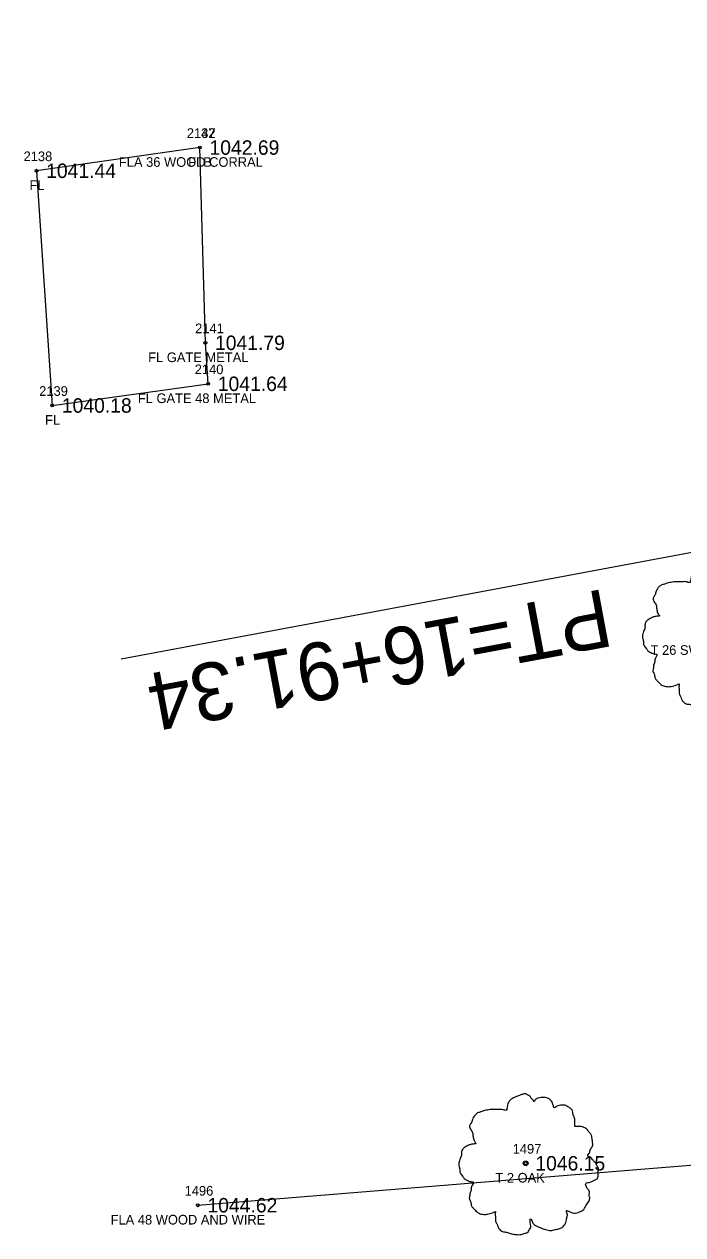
# Model space of a CAD drawing. Extents: x 1578957 to 1581675, y 1115963 to 1120391.
# Drawn here: x 1579669.6 to 1579738, y 1118013.4 to 1118139 of the extents above; entities that cross this region are included whole.
import ezdxf

# ---------------------------------------------------------------- set-up
doc = ezdxf.new("R2010")
doc.units = 0
for name, color, linetype in [('RD_EX_Fence_Other', 7, 'Continuous'), ('RD_EX_Fence_Other_txCode', 7, 'Continuous'), ('RD_EX_TX_Fence_Other_ELEV', 7, 'Continuous'), ('RD_EX_TX_VEG_ELEV', 7, 'Continuous'), ('RD_EX_VEG', 7, 'Continuous'), ('RD_EX_VEG_txCode', 7, 'Continuous'), ('RD_HC_Data', 7, 'Continuous'), ('RD_SMD_Locator', 7, 'Continuous')]:
    doc.layers.add(name, color=color, linetype=linetype)

msp = doc.modelspace()

# ---------------------------------------------------------------- linework, layer by layer
at = {"layer": 'RD_EX_Fence_Other'}
for points in [[(1579687.66, 1118016.49), (1579783.88, 1118024.3), (1579782.33, 1118060.17), (1579778.49, 1118089.42), (1579769.06, 1118139.02)], [(1579687.87, 1118126.22), (1579670.92, 1118123.81), (1579672.55, 1118099.46), (1579688.73, 1118101.71), (1579688.44, 1118105.96), (1579687.87, 1118126.22)]]:
    msp.add_lwpolyline(points, dxfattribs=at)
at = {"layer": 'RD_EX_VEG'}
for centre, radius in [((1579721.68, 1118020.84), 0.25), ((1579721.66, 1118020.82), 0.0001)]:
    msp.add_circle(centre, radius, dxfattribs=at)
for points in [[(1579740.86, 1118082.76), (1579740.56, 1118082.78), (1579740.24, 1118082.68), (1579739.99, 1118082.58), (1579739.76, 1118082.51), (1579739.54, 1118082.41), (1579739.24, 1118082.23), (1579739.01, 1118082.03), (1579738.89, 1118081.78), (1579738.84, 1118081.56), (1579738.79, 1118081.28), (1579738.79, 1118081.11), (1579738.66, 1118081.08), (1579738.51, 1118081.11), (1579738.26, 1118081.18), (1579738.01, 1118081.18), (1579737.76, 1118081.18), (1579737.41, 1118081.16), (1579737.06, 1118081.16), (1579736.79, 1118081.11), (1579736.46, 1118081.06), (1579736.09, 1118080.93), (1579735.74, 1118080.81), (1579735.44, 1118080.56), (1579735.19, 1118080.08), (1579735.06, 1118079.73), (1579734.91, 1118079.48), (1579735.06, 1118079.03), (1579735.24, 1118078.68), (1579735.26, 1118078.48), (1579735.34, 1118078.06), (1579735.44, 1118077.83), (1579735.56, 1118077.63), (1579735.49, 1118077.61), (1579735.11, 1118077.56), (1579734.81, 1118077.46), (1579734.39, 1118077.23), (1579734.16, 1118077.01), (1579734.06, 1118076.68), (1579734.04, 1118076.33), (1579733.94, 1118076.13), (1579733.86, 1118075.86), (1579733.84, 1118075.78), (1579733.79, 1118075.46), (1579733.89, 1118075.01), (1579733.91, 1118074.66), (1579734.04, 1118074.43), (1579734.19, 1118074.26), (1579734.36, 1118074.01), (1579734.76, 1118073.78), (1579735.09, 1118073.68), (1579735.29, 1118073.66), (1579735.11, 1118073.16), (1579735.06, 1118072.81), (1579734.94, 1118072.41), (1579734.94, 1118072.34), (1579734.89, 1118071.86), (1579735.04, 1118071.54), (1579735.11, 1118071.16), (1579735.29, 1118070.94), (1579735.56, 1118070.64), (1579735.89, 1118070.41), (1579736.39, 1118070.29), (1579736.79, 1118070.31), (1579737.36, 1118070.49), (1579737.61, 1118070.56), (1579737.59, 1118070.39), (1579737.61, 1118070.01), (1579737.61, 1118069.59), (1579737.76, 1118069.26), (1579737.86, 1118068.99), (1579738.01, 1118068.74), (1579738.34, 1118068.51), (1579738.74, 1118068.44), (1579739.16, 1118068.29), (1579739.61, 1118068.21), (1579740.11, 1118068.19), (1579740.71, 1118068.34), (1579740.99, 1118068.46), (1579741.09, 1118068.64), (1579741.29, 1118069.01), (1579741.24, 1118069.24), (1579741.26, 1118069.84), (1579741.36, 1118069.66), (1579741.54, 1118069.31), (1579742.04, 1118069.01), (1579742.44, 1118068.84), (1579742.91, 1118068.69), (1579743.21, 1118068.61), (1579743.68, 1118068.69), (1579744.06, 1118068.76), (1579744.43, 1118068.89), (1579744.73, 1118069.16), (1579744.91, 1118069.44), (1579744.96, 1118069.71), (1579745.03, 1118070.09), (1579745.08, 1118070.26)], [(1579721.81, 1118028.01), (1579721.51, 1118028.03), (1579721.18, 1118027.93), (1579720.93, 1118027.83), (1579720.71, 1118027.76), (1579720.48, 1118027.66), (1579720.18, 1118027.48), (1579719.96, 1118027.28), (1579719.83, 1118027.03), (1579719.78, 1118026.81), (1579719.73, 1118026.53), (1579719.73, 1118026.36), (1579719.61, 1118026.33), (1579719.46, 1118026.36), (1579719.21, 1118026.43), (1579718.96, 1118026.43), (1579718.71, 1118026.43), (1579718.36, 1118026.41), (1579718.01, 1118026.41), (1579717.73, 1118026.36), (1579717.41, 1118026.31), (1579717.04, 1118026.18), (1579716.69, 1118026.06), (1579716.39, 1118025.81), (1579716.14, 1118025.33), (1579716.01, 1118024.98), (1579715.86, 1118024.73), (1579716.01, 1118024.28), (1579716.19, 1118023.93), (1579716.21, 1118023.73), (1579716.29, 1118023.31), (1579716.39, 1118023.08), (1579716.51, 1118022.88), (1579716.44, 1118022.86), (1579716.06, 1118022.81), (1579715.76, 1118022.71), (1579715.34, 1118022.48), (1579715.11, 1118022.26), (1579715.01, 1118021.93), (1579714.99, 1118021.58), (1579714.89, 1118021.38), (1579714.81, 1118021.11), (1579714.79, 1118021.03), (1579714.74, 1118020.71), (1579714.84, 1118020.26), (1579714.86, 1118019.91), (1579714.99, 1118019.68), (1579715.14, 1118019.51), (1579715.31, 1118019.26), (1579715.71, 1118019.03), (1579716.04, 1118018.93), (1579716.24, 1118018.91), (1579716.06, 1118018.41), (1579716.01, 1118018.06), (1579715.89, 1118017.66), (1579715.89, 1118017.59), (1579715.84, 1118017.11), (1579715.99, 1118016.79), (1579716.06, 1118016.41), (1579716.24, 1118016.19), (1579716.51, 1118015.89), (1579716.84, 1118015.66), (1579717.33, 1118015.54), (1579717.73, 1118015.56), (1579718.31, 1118015.74), (1579718.56, 1118015.81), (1579718.53, 1118015.64), (1579718.56, 1118015.26), (1579718.56, 1118014.84), (1579718.71, 1118014.51), (1579718.81, 1118014.24), (1579718.96, 1118013.99), (1579719.28, 1118013.76), (1579719.68, 1118013.69), (1579720.11, 1118013.54), (1579720.56, 1118013.46), (1579721.06, 1118013.44), (1579721.66, 1118013.59), (1579721.93, 1118013.71), (1579722.03, 1118013.89), (1579722.23, 1118014.26), (1579722.18, 1118014.49), (1579722.21, 1118015.09), (1579722.31, 1118014.91), (1579722.48, 1118014.56), (1579722.98, 1118014.26), (1579723.38, 1118014.09), (1579723.86, 1118013.94), (1579724.16, 1118013.86), (1579724.63, 1118013.94), (1579725.01, 1118014.01), (1579725.38, 1118014.14), (1579725.68, 1118014.41), (1579725.86, 1118014.69), (1579725.91, 1118014.96), (1579725.98, 1118015.34), (1579726.03, 1118015.51)], [(1579726.03, 1118015.51), (1579725.96, 1118015.69), (1579725.91, 1118015.94), (1579725.98, 1118015.91), (1579726.16, 1118015.86), (1579726.43, 1118015.74), (1579726.66, 1118015.66), (1579726.98, 1118015.69), (1579727.26, 1118015.79), (1579727.71, 1118016.06), (1579727.98, 1118016.54), (1579728.26, 1118016.94), (1579728.33, 1118017.26), (1579728.28, 1118017.49), (1579728.26, 1118017.99), (1579728.06, 1118018.24), (1579728.01, 1118018.36), (1579727.91, 1118018.76), (1579727.98, 1118018.81), (1579728.26, 1118018.86), (1579728.63, 1118018.98), (1579728.9, 1118019.11), (1579729.13, 1118019.28), (1579729.2, 1118019.51), (1579729.18, 1118019.91), (1579729.23, 1118020.31), (1579729.15, 1118020.46), (1579729.05, 1118020.61), (1579728.98, 1118020.81), (1579728.83, 1118020.96), (1579728.73, 1118021.11), (1579728.63, 1118021.21), (1579728.51, 1118021.36), (1579728.33, 1118021.48), (1579728.18, 1118021.53), (1579728.13, 1118021.68), (1579728.28, 1118021.88), (1579728.33, 1118021.98), (1579728.36, 1118022.21), (1579728.58, 1118022.56), (1579728.63, 1118022.96), (1579728.58, 1118023.38), (1579728.53, 1118023.66), (1579728.38, 1118023.93), (1579728.18, 1118024.18), (1579728.06, 1118024.36), (1579727.88, 1118024.48), (1579727.56, 1118024.61), (1579727.31, 1118024.66), (1579726.96, 1118024.66), (1579726.76, 1118024.71), (1579726.78, 1118024.76), (1579726.78, 1118024.91), (1579726.78, 1118025.18), (1579726.71, 1118025.63), (1579726.56, 1118026.13), (1579726.56, 1118026.16), (1579726.46, 1118026.41), (1579726.23, 1118026.61), (1579726.06, 1118026.71), (1579725.86, 1118026.83), (1579725.61, 1118026.86), (1579725.31, 1118026.86), (1579725.03, 1118026.81), (1579724.83, 1118026.71), (1579724.66, 1118026.58), (1579724.58, 1118026.73), (1579724.48, 1118027.03), (1579724.43, 1118027.18), (1579724.28, 1118027.36), (1579724.06, 1118027.56), (1579723.61, 1118027.68), (1579722.98, 1118027.61), (1579722.68, 1118027.41), (1579722.53, 1118027.23), (1579722.48, 1118027.36), (1579722.28, 1118027.56), (1579722.18, 1118027.73), (1579722.01, 1118027.86), (1579721.86, 1118027.96), (1579721.76, 1118028.01)]]:
    msp.add_spline(points, degree=3, dxfattribs=at)
at = {"layer": 'RD_HC_Data'}
msp.add_line((1579793.39, 1118094.38), (1579679.7, 1118073.13), dxfattribs=at)
at = {"layer": 'RD_SMD_Locator'}
for centre in [(1579687.87, 1118126.22), (1579687.87, 1118126.22), (1579670.92, 1118123.81), (1579688.44, 1118105.96), (1579688.73, 1118101.71), (1579672.55, 1118099.46), (1579721.68, 1118020.84), (1579687.66, 1118016.49)]:
    msp.add_circle(centre, 0.15, dxfattribs=at)

# ---------------------------------------------------------------- texts
at = {"layer": 'RD_EX_Fence_Other_txCode'}
for s, p in [('2137', (1579686.52, 1118127.22)), ('2142', (1579686.52, 1118127.22)), ('2138', (1579669.58, 1118124.81)), ('FLA 36 WOOD CORRAL', (1579679.47, 1118124.22)), ('FLB', (1579686.66, 1118124.22)), ('FL', (1579670.19, 1118121.81)), ('2141', (1579687.38, 1118106.96)), ('FL GATE METAL', (1579682.51, 1118103.96)), ('2140', (1579687.34, 1118102.71)), ('2139', (1579671.2, 1118100.46)), ('FL GATE 48 METAL', (1579681.44, 1118099.71)), ('FL', (1579671.81, 1118097.46)), ('1496', (1579686.29, 1118017.49)), ('FLA 48 WOOD AND WIRE', (1579678.61, 1118014.49))]:
    msp.add_text(s, height=1, dxfattribs=at).set_placement(p)
at = {"layer": 'RD_EX_TX_Fence_Other_ELEV'}
for s, p in [('1042.69', (1579688.87, 1118125.47)), ('1042.69', (1579688.87, 1118125.47)), ('1041.44', (1579671.92, 1118123.06)), ('1041.79', (1579689.44, 1118105.21)), ('1041.64', (1579689.73, 1118100.96)), ('1040.18', (1579673.55, 1118098.71)), ('1044.62', (1579688.66, 1118015.74))]:
    msp.add_text(s, height=1.5, dxfattribs=at).set_placement(p)
at = {"layer": 'RD_EX_TX_VEG_ELEV'}
msp.add_text('1046.15', height=1.5, dxfattribs=at).set_placement((1579722.68, 1118020.09))
at = {"layer": 'RD_EX_VEG_txCode'}
for s, p in [('T 26 SWEETGUM', (1579734.64, 1118073.59)), ('1497', (1579720.33, 1118021.84)), ('T 2 OAK', (1579718.54, 1118018.84))]:
    msp.add_text(s, height=1, dxfattribs=at).set_placement(p)
at = {"layer": 'RD_HC_Data'}
msp.add_text('PT=16+91.34', height=6, rotation=190.5891, dxfattribs=at).set_placement((1579729.87, 1118080.47))

doc.saveas('drawing.dxf')
